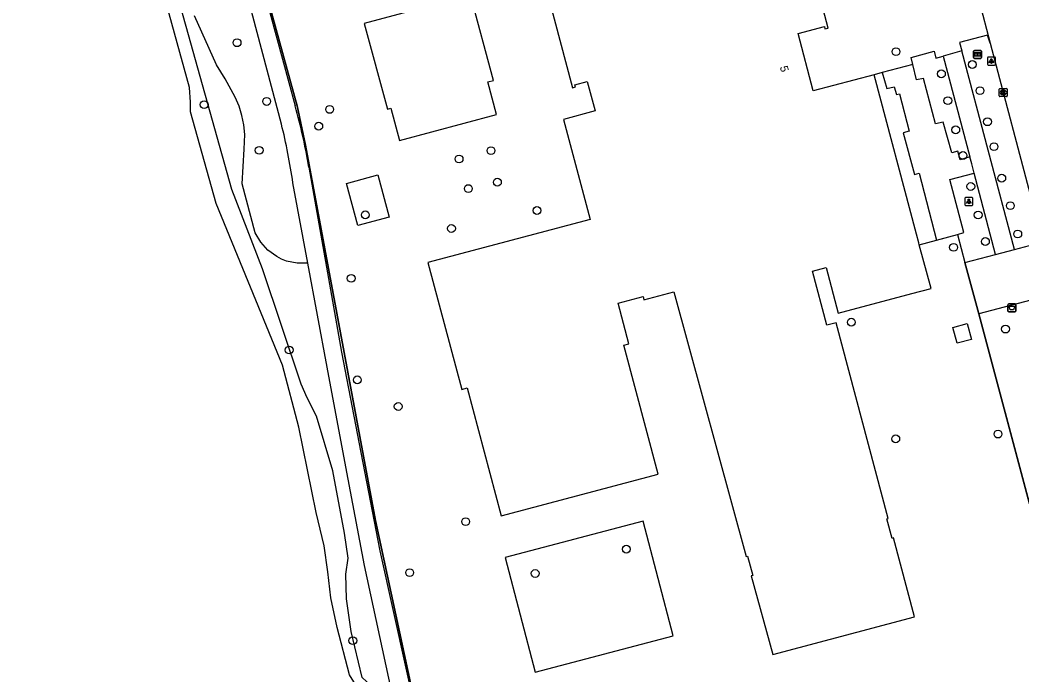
# Model space of a CAD drawing. Extents: x 159053 to 160041, y 380450 to 381422.
# Drawn here: x 159194 to 159319.2, y 380560.4 to 380642.3 of the extents above; entities that cross this region are included whole.
import ezdxf

# ---------------------------------------------------------------- set-up
doc = ezdxf.new("R2010")
doc.units = 0
for name, color, linetype in [('IMGEO_Afvalbak', 7, 'Continuous'), ('IMGEO_Boom', 7, 'Continuous'), ('IMGEO_Groenvoorziening', 7, 'Continuous'), ('IMGEO_Hek', 7, 'Continuous'), ('IMGEO_Informatiebord', 7, 'Continuous'), ('IMGEO_Kolk', 7, 'Continuous'), ('IMGEO_Lichtpunt', 7, 'Continuous'), ('IMGEO_Pand', 7, 'Continuous'), ('IMGEO_Pand_nummerreeks', 7, 'Continuous'), ('IMGEO_Rijbaan_lokaal_open', 7, 'Continuous'), ('IMGEO_Voetpad_halfverhard', 7, 'Continuous'), ('IMGEO_Voetpad_open', 7, 'Continuous'), ('IMGEO_Waterloop', 7, 'Continuous')]:
    doc.layers.add(name, color=color, linetype=linetype)

msp = doc.modelspace()

# ---------------------------------------------------------------- linework, layer by layer
at = {"layer": 'IMGEO_Afvalbak'}
for p, q in [((159317.46, 380605.94), (159317.46, 380606.74)), ((159317.46, 380606.74), (159317.46, 380605.94)), ((159317.56, 380606.84), (159318.35, 380606.84)), ((159318.35, 380606.84), (159317.56, 380606.84)), ((159318.45, 380606.74), (159318.45, 380605.94)), ((159318.45, 380605.94), (159318.45, 380606.74)), ((159318.35, 380605.84), (159317.56, 380605.84)), ((159317.56, 380605.84), (159318.35, 380605.84))]:
    msp.add_line(p, q, dxfattribs=at)
msp.add_lwpolyline([(159317.61, 380606.55), (159318.31, 380606.55), (159318.16, 380606.08), (159317.75, 380606.08), (159317.61, 380606.55)], dxfattribs=at)
for centre, start, end in [((159317.56, 380606.74), 90, 180), ((159317.56, 380606.74), 90, 180), ((159318.35, 380606.74), 0, 90), ((159318.35, 380606.74), 360, 90), ((159317.56, 380605.94), 180, 270), ((159317.56, 380605.94), 180, 270), ((159318.35, 380605.94), 270, 0), ((159318.35, 380605.94), 270, 0)]:
    msp.add_arc(centre, 0.1, start, end, dxfattribs=at)
at = {"layer": 'IMGEO_Boom'}
for centre in [(159221.1, 380639.5), (159303.46, 380638.38), (159313.01, 380636.78), (159309.14, 380635.61), (159313.96, 380633.5), (159224.8, 380632.16), (159309.95, 380632.26), (159216.99, 380631.76), (159232.67, 380631.16), (159314.9, 380629.62), (159231.31, 380629.06), (159310.93, 380628.61), (159223.87, 380626.05), (159252.84, 380626.01), (159315.71, 380626.5), (159248.85, 380624.96), (159311.83, 380625.39), (159253.64, 380622.06), (159316.68, 380622.56), (159250, 380621.26), (159312.81, 380621.52), (159258.59, 380618.52), (159317.75, 380619.12), (159237.14, 380617.97), (159313.73, 380617.96), (159247.9, 380616.27), (159314.64, 380614.64), (159318.68, 380615.58), (159310.66, 380613.91), (159235.37, 380610.03), (159297.88, 380604.55), (159317.15, 380603.69), (159227.62, 380601.07), (159236.13, 380597.34), (159241.24, 380594.01), (159303.43, 380589.96), (159316.22, 380590.56), (159249.68, 380579.61), (159269.76, 380576.17), (159242.67, 380573.23), (159258.36, 380573.13), (159235.57, 380564.73)]:
    msp.add_circle(centre, 0.489, dxfattribs=at)
at = {"layer": 'IMGEO_Groenvoorziening'}
for points in [[(159239.19, 380554.04), (159239.05, 380554.76), (159238.54, 380557.31), (159237.8, 380559.13), (159236.75, 380560.12), (159235.36, 380565.88), (159234.79, 380569.97), (159234.69, 380573.03), (159235, 380575.06), (159234.52, 380578.16), (159233.05, 380585.97), (159231.02, 380592.82), (159229.88, 380595.09), (159229.12, 380596.79), (159224.29, 380611.23), (159220.43, 380621.16), (159211.37, 380653.61), (159202.44, 380692.52)], [(159230.2, 380647.72), (159230.24, 380647.58), (159224.61, 380646.19), (159228.61, 380631.62), (159229.66, 380626.7), (159238.42, 380579.76), (159243.94, 380554.02), (159245.58, 380548.61), (159255.68, 380551.38), (159266.38, 380511.92), (159278.69, 380504.8), (159336.63, 380520.2)], [(159229.94, 380611.92), (159228.61, 380611.92), (159227.29, 380612.2), (159226.65, 380612.44), (159226.05, 380612.75), (159224.96, 380613.54), (159224.06, 380614.55), (159223.38, 380615.71), (159221.73, 380621.86), (159221.99, 380626.21), (159222.06, 380628.01), (159221.95, 380629.22), (159221.71, 380630.41), (159221.35, 380631.57), (159220.87, 380632.68), (159219.61, 380634.99), (159218.54, 380636.74), (159215.77, 380642.85)], [(159311.15, 380615.51), (159312.08, 380612.02)], [(159306.38, 380614.24), (159308.54, 380614.82)], [(159320.14, 380581.84), (159313.8, 380605.58)]]:
    msp.add_lwpolyline(points, dxfattribs=at)
at = {"layer": 'IMGEO_Hek'}
for points in [[(159245.58, 380548.61), (159243.94, 380554.02), (159238.42, 380579.76), (159229.66, 380626.7), (159228.61, 380631.62), (159224.61, 380646.19), (159230.24, 380647.58), (159230.2, 380647.72)], [(159306.38, 380614.24), (159311.15, 380615.51)], [(159311.15, 380615.51), (159312.08, 380612.02)], [(159312.08, 380612.02), (159313.8, 380605.58)], [(159313.8, 380605.58), (159320.27, 380581.36)]]:
    msp.add_lwpolyline(points, dxfattribs=at)
at = {"layer": 'IMGEO_Informatiebord'}
for p, q in [((159313.16, 380637.64), (159313.16, 380638.43)), ((159313.16, 380638.43), (159313.16, 380637.64)), ((159313.26, 380638.53), (159314.05, 380638.53)), ((159314.05, 380638.53), (159313.26, 380638.53)), ((159314.15, 380638.43), (159314.15, 380637.64)), ((159314.15, 380637.64), (159314.15, 380638.43)), ((159314.05, 380637.54), (159313.26, 380637.54)), ((159313.26, 380637.54), (159314.05, 380637.54))]:
    msp.add_line(p, q, dxfattribs=at)
for points in [[(159313.26, 380638.27), (159314.05, 380638.27), (159314.05, 380637.8), (159313.26, 380637.8), (159313.26, 380638.27)], [(159313.32, 380638.2), (159313.32, 380637.87), (159313.6, 380637.87), (159313.6, 380638.08), (159313.7, 380638.08), (159313.71, 380637.87), (159313.98, 380637.87), (159313.98, 380638.2), (159313.71, 380638.2), (159313.71, 380638.12), (159313.6, 380638.12), (159313.6, 380638.2), (159313.32, 380638.2)]]:
    msp.add_lwpolyline(points, dxfattribs=at)
for centre, start, end in [((159313.26, 380638.43), 90, 180), ((159313.26, 380638.43), 90, 180), ((159313.26, 380637.64), 180, 270), ((159313.26, 380637.64), 180, 270), ((159314.05, 380638.43), 0, 90), ((159314.05, 380638.43), 360, 90), ((159314.05, 380637.64), 270, 0), ((159314.05, 380637.64), 270, 0)]:
    msp.add_arc(centre, 0.1, start, end, dxfattribs=at)
at = {"layer": 'IMGEO_Kolk'}
for p, q in [((159316.37, 380632.85), (159316.37, 380633.7)), ((159316.44, 380633.78), (159317.3, 380633.78)), ((159317.3, 380632.78), (159316.44, 380632.78)), ((159316.88, 380633), (159316.85, 380633)), ((159316.86, 380633.56), (159316.88, 380633.56)), ((159317.37, 380633.7), (159317.37, 380632.85))]:
    msp.add_line(p, q, dxfattribs=at)
for points in [[(159316.37, 380632.85), (159316.37, 380633.7)], [(159316.44, 380633.78), (159317.3, 380633.78)], [(159317.3, 380632.78), (159316.44, 380632.78)], [(159316.69, 380633.48), (159316.81, 380633.48), (159316.81, 380633.33), (159316.94, 380633.48), (159317.11, 380633.48), (159316.96, 380633.33), (159317.11, 380633.08), (159316.96, 380633.08), (159316.88, 380633.24), (159316.81, 380633.18), (159316.81, 380633.08), (159316.69, 380633.08), (159316.69, 380633.48)], [(159317.37, 380633.7), (159317.37, 380632.85)]]:
    msp.add_lwpolyline(points, dxfattribs=at)
for centre, start, end in [((159316.44, 380633.7), 91.552, 178.448), ((159316.44, 380633.7), 91.552, 178.448), ((159316.44, 380632.85), 181.552, 268.448), ((159316.44, 380632.85), 181.552, 268.448), ((159317.29, 380633.7), 1.552, 88.448), ((159317.29, 380633.7), 1.552, 88.448), ((159317.29, 380632.85), 271.552, 358.448), ((159317.29, 380632.85), 271.552, 358.448)]:
    msp.add_arc(centre, 0.0765, start, end, dxfattribs=at)
for centre, major_axis, ratio, start_param, end_param in [((159316.86, 380633.28), (-0.387, 0.002), 0.722429, 4.712389, 7.853982), ((159316.88, 380633.28), (-0.39, 0.002), 0.717154, 1.570796, 4.712389)]:
    msp.add_ellipse(centre, major_axis=major_axis, ratio=ratio, start_param=start_param, end_param=end_param, dxfattribs=at)
at = {"layer": 'IMGEO_Lichtpunt'}
for p, q in [((159314.89, 380637.61), (159314.89, 380636.8)), ((159314.89, 380637.61), (159314.89, 380636.8)), ((159315.79, 380637.7), (159314.99, 380637.7)), ((159315.79, 380637.7), (159314.99, 380637.7)), ((159315.89, 380636.8), (159315.89, 380637.61)), ((159315.89, 380636.8), (159315.89, 380637.61)), ((159314.99, 380636.7), (159315.79, 380636.7)), ((159314.99, 380636.7), (159315.79, 380636.7)), ((159312.07, 380620.05), (159312.07, 380619.24)), ((159312.07, 380620.05), (159312.07, 380619.24)), ((159312.97, 380620.14), (159312.16, 380620.14)), ((159312.97, 380620.14), (159312.16, 380620.14)), ((159313.07, 380619.24), (159313.07, 380620.05)), ((159313.07, 380619.24), (159313.07, 380620.05)), ((159312.16, 380619.15), (159312.97, 380619.15)), ((159312.16, 380619.15), (159312.97, 380619.15))]:
    msp.add_line(p, q, dxfattribs=at)
for points in [[(159315.27, 380637.27), (159315.3, 380637.24), (159315.12, 380636.98), (159315.08, 380637.01), (159315.27, 380637.27)], [(159315.37, 380637.22), (159315.42, 380637.22), (159315.42, 380636.9), (159315.37, 380636.9), (159315.37, 380637.22)], [(159315.48, 380637.24), (159315.52, 380637.27), (159315.7, 380637.01), (159315.66, 380636.98), (159315.48, 380637.24)], [(159312.44, 380619.71), (159312.48, 380619.68), (159312.3, 380619.42), (159312.26, 380619.45), (159312.44, 380619.71)], [(159312.55, 380619.66), (159312.59, 380619.66), (159312.59, 380619.34), (159312.55, 380619.34), (159312.55, 380619.66)], [(159312.66, 380619.68), (159312.69, 380619.71), (159312.88, 380619.45), (159312.84, 380619.42), (159312.66, 380619.68)]]:
    msp.add_lwpolyline(points, dxfattribs=at)
for centre in [(159315.39, 380637.4), (159312.57, 380619.85)]:
    msp.add_circle(centre, 0.0994, dxfattribs=at)
for centre, start, end in [((159314.99, 380637.61), 90, 180), ((159314.99, 380637.61), 90, 180), ((159315.79, 380637.61), 0, 90), ((159315.79, 380637.61), 0, 90), ((159314.99, 380636.8), 180, 270), ((159314.99, 380636.8), 180, 270), ((159315.79, 380636.8), 270, 0), ((159315.79, 380636.8), 270, 360), ((159312.16, 380620.05), 90, 180), ((159312.16, 380620.05), 90, 180), ((159312.97, 380620.05), 0, 90), ((159312.97, 380620.05), 0, 90), ((159312.16, 380619.24), 180, 270), ((159312.16, 380619.24), 180, 270), ((159312.97, 380619.24), 270, 0), ((159312.97, 380619.24), 270, 360)]:
    msp.add_arc(centre, 0.0946, start, end, dxfattribs=at)
at = {"layer": 'IMGEO_Pand'}
for points in [[(159252.98, 380671.71), (159263.01, 380633.86), (159263.41, 380633.97), (159263.34, 380634.25), (159264.88, 380634.66), (159265.85, 380630.97), (159261.91, 380629.92), (159265.23, 380617.39), (159244.94, 380612), (159249.18, 380596.15), (159249.86, 380596.33), (159254.11, 380580.35), (159273.73, 380585.56), (159269.44, 380601.68), (159270.08, 380601.85), (159268.73, 380606.93), (159271.85, 380607.76), (159271.96, 380607.34), (159275.68, 380608.33), (159284.72, 380575.26), (159284.89, 380575.3), (159285.55, 380572.88), (159285.38, 380572.83), (159288.06, 380563), (159305.77, 380567.72), (159303.14, 380577.57), (159302.97, 380577.52), (159302.32, 380579.95), (159302.49, 380580), (159295.97, 380604.47), (159294.82, 380604.16), (159293.01, 380610.93), (159294.72, 380611.38), (159296.24, 380605.68), (159305.45, 380608.14), (159307.84, 380608.78), (159306.38, 380614.24)], [(159250.28, 380645.49), (159241.83, 380643.21), (159237, 380641.91), (159239.89, 380631.2), (159240.32, 380631.32), (159241.42, 380627.27), (159253.54, 380630.54), (159252.45, 380634.59), (159253.17, 380634.78), (159250.28, 380645.49)], [(159300.72, 380635.49), (159293.12, 380633.47), (159291.22, 380640.64), (159294.51, 380641.51), (159294.58, 380641.23), (159294.99, 380641.34), (159293.89, 380645.49)], [(159306.38, 380614.24), (159306.32, 380614.48), (159306.03, 380615.56), (159300.72, 380635.49)], [(159236.21, 380616.64), (159234.79, 380621.9), (159238.71, 380622.96), (159240.12, 380617.7), (159236.21, 380616.64)], [(159311.11, 380601.91), (159310.58, 380603.89), (159312.38, 380604.37), (159312.91, 380602.4), (159311.11, 380601.91)], [(159275.59, 380565.31), (159271.84, 380579.66), (159254.61, 380575.14), (159258.36, 380560.79), (159275.59, 380565.31)]]:
    msp.add_lwpolyline(points, dxfattribs=at)
at = {"layer": 'IMGEO_Rijbaan_lokaal_open'}
for points in [[(159312.35, 380650.41), (159312.93, 380648.21), (159313.33, 380646.69), (159313.86, 380644.69), (159315.25, 380639.44)], [(159315.25, 380639.44), (159320.61, 380619.11), (159321.63, 380615.38), (159321.86, 380614.56)]]:
    msp.add_lwpolyline(points, dxfattribs=at)
at = {"layer": 'IMGEO_Voetpad_halfverhard'}
for points in [[(159226.65, 380629.33), (159220.58, 380652.29), (159218.04, 380664.46)], [(159224.41, 380646.24), (159228.36, 380631.6)], [(159230.06, 380623.92), (159234.17, 380600.81), (159236.56, 380588.25), (159238.94, 380575.97), (159243.8, 380553.95), (159245.34, 380548.54), (159257.08, 380507.37)], [(159229.94, 380611.92), (159228.09, 380621.96)], [(159241.2, 380554.83), (159237.02, 380574.13), (159234.68, 380586.46), (159232.35, 380598.94), (159229.94, 380611.92)]]:
    msp.add_lwpolyline(points, dxfattribs=at)
for centre, radius, start, end in [((159162.63, 380613), 68.31, 9.1976, 15.7952), ((159157.26, 380611.96), 71.52, 8.0372, 14.0593)]:
    msp.add_arc(centre, radius, start, end, dxfattribs=at)
at = {"layer": 'IMGEO_Voetpad_open'}
for points in [[(159315.25, 380639.44), (159314.92, 380640.46), (159311.39, 380639.54), (159311.71, 380638.48)], [(159305.58, 380636.79), (159305.34, 380637.66), (159308.25, 380638.46), (159308.46, 380637.57), (159309.36, 380637.82)], [(159311.71, 380638.48), (159309.36, 380637.82)], [(159309.36, 380637.82), (159312.69, 380625.23)], [(159318.27, 380613.65), (159311.71, 380638.48)], [(159305.58, 380636.79), (159301.74, 380635.76)], [(159312.69, 380625.23), (159311.47, 380624.84), (159311.2, 380625.94), (159310.44, 380625.73), (159309.38, 380629.58), (159308.42, 380629.34), (159306.89, 380635.03), (159306.03, 380634.84), (159305.58, 380636.79)], [(159301.74, 380635.76), (159300.72, 380635.49)], [(159301.74, 380635.76), (159302.3, 380633.76), (159303.24, 380633.99), (159303.53, 380633.04), (159303.89, 380633.12), (159305.11, 380628.42), (159304.37, 380628.23), (159305.77, 380623.01), (159306.34, 380623.17), (159308.54, 380614.82)], [(159313.23, 380623.2), (159312.93, 380624.34), (159312.69, 380625.23)], [(159311.15, 380615.51), (159311.96, 380615.75), (159310.2, 380622.39), (159313.23, 380623.2)], [(159315.92, 380613.03), (159313.23, 380623.2)], [(159308.54, 380614.82), (159311.15, 380615.51)], [(159318.27, 380613.65), (159320.79, 380614.31)], [(159312.08, 380612.02), (159315.92, 380613.03)], [(159315.92, 380613.03), (159318.27, 380613.65)], [(159313.8, 380605.58), (159312.08, 380612.02)], [(159327.33, 380583.63), (159321.11, 380607.51), (159313.8, 380605.58)]]:
    msp.add_lwpolyline(points, dxfattribs=at)
at = {"layer": 'IMGEO_Waterloop'}
msp.add_lwpolyline([(159237.7, 380553.45), (159237.55, 380553.98), (159237.47, 380555.37), (159237.39, 380556.38), (159236.85, 380557.59), (159236.22, 380558.69), (159235.16, 380560.47), (159233.62, 380566.39), (159232.82, 380570.1), (159232.46, 380573.35), (159232, 380576.57), (159230.99, 380580.74), (159228.83, 380591.44), (159226.76, 380599.19), (159218.48, 380619.4), (159215.26, 380630.84), (159215.29, 380632.07), (159215.17, 380633.92), (159211.09, 380648.75), (159205.69, 380670.89), (159199.27, 380695.45), (159193.97, 380715.78)], dxfattribs=at)

# ---------------------------------------------------------------- texts
at = {"layer": 'IMGEO_Pand_nummerreeks'}
msp.add_text('5', height=1, rotation=284.8566, dxfattribs=at).set_placement((159288.93, 380636.47))

doc.saveas('drawing.dxf')
